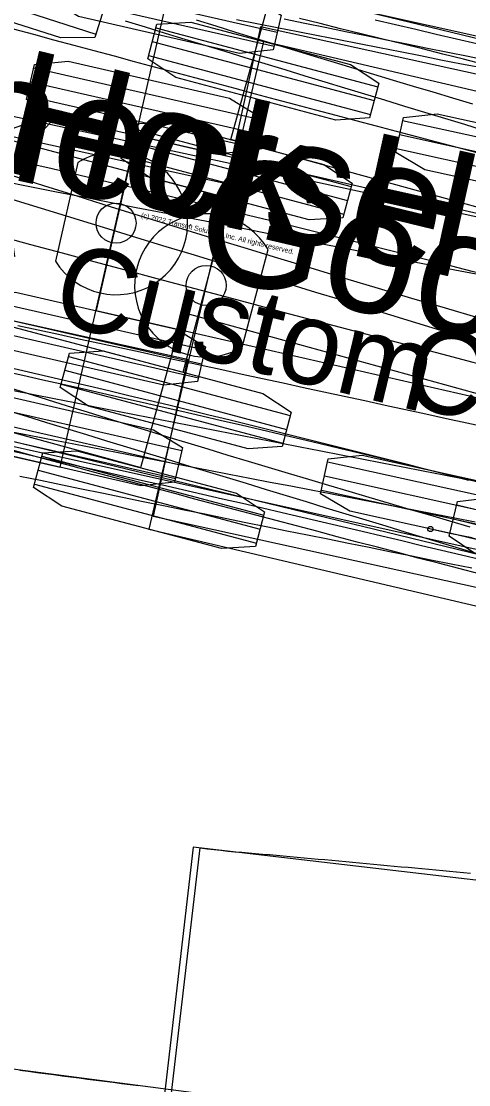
# Model space of a CAD drawing. Extents: x -14 to 1565148, y -25 to 642856.
# Drawn here: x 1564698.39 to 1564705.53, y 636298.09 to 636315.08 of the extents above; entities that cross this region are included whole.
import ezdxf

# ---------------------------------------------------------------- set-up
doc = ezdxf.new("R2010")
doc.units = 0
for name, color, linetype in [('CM_Corridor_Conceptual', 7, 'Continuous'), ('CM_Corridor_Key_Station', 7, 'Continuous'), ('MT_P_Cells', 7, 'Continuous'), ('PF_P_Grade_Line', 7, 'Continuous'), ('PV_P_Curb', 7, 'Continuous'), ('PV_P_Saw_Cut_Line', 7, 'Continuous'), ('TR_Turning_Path22', 7, 'Continuous'), ('TR_Turning_Path23', 7, 'Continuous'), ('TR_Turning_Path24', 7, 'Continuous')]:
    doc.layers.add(name, color=color, linetype=linetype)

msp = doc.modelspace()

# ---------------------------------------------------------------- linework, layer by layer
at = {"layer": 'CM_Corridor_Conceptual'}
for p, q in [((1564720.33, 636311.239), (1564685.346, 636319.73)), ((1564683.459, 636311.955), (1564718.444, 636303.465)), ((1564705.341, 636307.352), (1564708.548, 636306.574)), ((1564705.287, 636307.129), (1564708.494, 636306.351)), ((1564705.233, 636306.907), (1564708.44, 636306.128))]:
    msp.add_line(p, q, dxfattribs=at)
for points in [[(1564705.787, 636313.327), (1564705.468, 636313.424), (1564705.149, 636313.521), (1564704.83, 636313.618), (1564704.512, 636313.715), (1564704.193, 636313.813), (1564703.874, 636313.91), (1564703.555, 636314.007), (1564703.237, 636314.104), (1564702.918, 636314.201), (1564702.599, 636314.299), (1564702.28, 636314.396), (1564701.962, 636314.493), (1564701.643, 636314.59), (1564701.324, 636314.688), (1564701.005, 636314.785), (1564700.687, 636314.882), (1564700.368, 636314.979), (1564700.049, 636315.077)], [(1564705.81, 636306.525), (1564705.491, 636306.622), (1564705.172, 636306.719), (1564704.853, 636306.816), (1564704.534, 636306.913), (1564704.215, 636307.01), (1564703.896, 636307.108), (1564703.577, 636307.205), (1564703.258, 636307.302), (1564702.94, 636307.399), (1564702.621, 636307.496), (1564702.302, 636307.594), (1564701.983, 636307.691), (1564701.664, 636307.788), (1564701.345, 636307.885), (1564701.026, 636307.983), (1564700.707, 636308.08), (1564700.388, 636308.177), (1564700.07, 636308.274), (1564699.751, 636308.372), (1564699.432, 636308.469), (1564699.113, 636308.566), (1564698.794, 636308.664), (1564698.475, 636308.761), (1564698.156, 636308.858)]]:
    msp.add_lwpolyline(points, dxfattribs=at)
msp.add_lwpolyline([(1564705.219, 636306.852), (1564705.354, 636307.407), (1564705.844, 636307.466), (1564708.153, 636306.906), (1564708.561, 636306.629), (1564708.426, 636306.073), (1564707.937, 636306.015), (1564705.628, 636306.575)], close=True, dxfattribs=at)
msp.add_arc((1568701.333, 649423.241), 13708.514, 252.9903048, 253.2132017, dxfattribs=at)
at = {"layer": 'CM_Corridor_Key_Station'}
for p, q in [((1564702.209, 636314.986), (1564701.658, 636312.479)), ((1564709.534, 636313.375), (1564702.209, 636314.986)), ((1564701.658, 636312.479), (1564691.891, 636314.627)), ((1564708.058, 636312.697), (1564704.476, 636313.485)), ((1564708.008, 636312.473), (1564704.427, 636313.261)), ((1564707.959, 636312.25), (1564704.378, 636313.037)), ((1564691.276, 636311.828), (1564701.042, 636309.68)), ((1564701.042, 636309.68), (1564700.491, 636307.173)), ((1564706.858, 636307.244), (1564703.277, 636308.032)), ((1564706.809, 636307.02), (1564703.228, 636307.808)), ((1564706.76, 636306.797), (1564703.179, 636307.584)), ((1564700.491, 636307.173), (1564707.816, 636305.562))]:
    msp.add_line(p, q, dxfattribs=at)
for points in [[(1564702.587, 636315.112), (1564702.914, 636315.046), (1564703.24, 636314.979), (1564703.566, 636314.913), (1564703.893, 636314.846), (1564704.219, 636314.78), (1564704.545, 636314.714), (1564704.872, 636314.648), (1564705.198, 636314.582), (1564705.525, 636314.516), (1564705.851, 636314.45)], [(1564698.363, 636307.812), (1564698.691, 636307.744), (1564699.018, 636307.677), (1564699.346, 636307.61), (1564699.674, 636307.542), (1564700.002, 636307.475), (1564700.331, 636307.408), (1564700.659, 636307.341), (1564700.987, 636307.274), (1564701.315, 636307.207), (1564701.643, 636307.14), (1564701.971, 636307.073), (1564702.299, 636307.007), (1564702.627, 636306.94), (1564702.955, 636306.874), (1564703.284, 636306.807), (1564703.612, 636306.741), (1564703.94, 636306.674), (1564704.268, 636306.608), (1564704.597, 636306.542), (1564704.925, 636306.476), (1564705.253, 636306.41), (1564705.582, 636306.344)], [(1564704.92, 636306.967), (1564705.26, 636306.896), (1564705.588, 636306.829)]]:
    msp.add_lwpolyline(points, dxfattribs=at)
for points in [[(1564708.07, 636312.753), (1564707.947, 636312.194), (1564707.409, 636312.136), (1564704.83, 636312.703), (1564704.366, 636312.982), (1564704.489, 636313.54), (1564705.027, 636313.598), (1564707.605, 636313.031)], [(1564706.87, 636307.3), (1564706.748, 636306.741), (1564706.209, 636306.683), (1564703.631, 636307.25), (1564703.167, 636307.529), (1564703.289, 636308.087), (1564703.828, 636308.145), (1564706.406, 636307.578)]]:
    msp.add_lwpolyline(points, close=True, dxfattribs=at)
msp.add_circle((1564704.92, 636306.967), 0.0417, dxfattribs=at)
at = {"layer": 'MT_P_Cells'}
for p, q in [((1564700.537, 636314.973), (1564704.081, 636314.03)), ((1564701.708, 636312.243), (1564692.044, 636314.814)), ((1564702.253, 636314.752), (1564700.425, 636306.963)), ((1564700.478, 636314.751), (1564704.022, 636313.809)), ((1564737.301, 636306.527), (1564702.253, 636314.752)), ((1564700.419, 636314.53), (1564703.963, 636313.587)), ((1564700.113, 636313.378), (1564703.656, 636312.435)), ((1564700.054, 636313.157), (1564703.597, 636312.214)), ((1564699.995, 636312.936), (1564703.538, 636311.993)), ((1564700.97, 636309.472), (1564701.708, 636312.243)), ((1564691.307, 636312.044), (1564700.97, 636309.472)), ((1564701.912, 636309.869), (1564702.328, 636311.431)), ((1564699.14, 636309.722), (1564702.683, 636308.779)), ((1564699.081, 636309.501), (1564702.624, 636308.558)), ((1564699.022, 636309.279), (1564702.565, 636308.336)), ((1564698.716, 636308.128), (1564702.259, 636307.185)), ((1564698.657, 636307.906), (1564702.2, 636306.963)), ((1564698.598, 636307.685), (1564702.141, 636306.742)), ((1564700.425, 636306.963), (1564735.473, 636298.739)), ((1564700.425, 636306.963), (1564700.425, 636306.963))]:
    msp.add_line(p, q, dxfattribs=at)
for points in [[(1564700.405, 636314.475), (1564700.552, 636315.028), (1564701.092, 636315.062), (1564703.643, 636314.383), (1564704.095, 636314.085), (1564703.948, 636313.532), (1564703.408, 636313.498), (1564700.856, 636314.177)], [(1564699.98, 636312.881), (1564700.127, 636313.433), (1564700.668, 636313.468), (1564703.219, 636312.789), (1564703.671, 636312.49), (1564703.524, 636311.938), (1564702.983, 636311.903), (1564700.432, 636312.582)], [(1564699.007, 636309.225), (1564699.154, 636309.777), (1564699.695, 636309.812), (1564702.246, 636309.133), (1564702.698, 636308.834), (1564702.551, 636308.282), (1564702.01, 636308.247), (1564699.459, 636308.926)], [(1564698.583, 636307.63), (1564698.73, 636308.183), (1564699.271, 636308.217), (1564701.822, 636307.538), (1564702.273, 636307.24), (1564702.126, 636306.687), (1564701.586, 636306.653), (1564699.035, 636307.331)]]:
    msp.add_lwpolyline(points, close=True, dxfattribs=at)
for points in [[(1564705.67, 636312.975), (1564705.348, 636313.06), (1564705.025, 636313.145), (1564704.703, 636313.23), (1564704.381, 636313.315), (1564704.059, 636313.4), (1564703.736, 636313.485), (1564703.414, 636313.571), (1564703.092, 636313.656), (1564702.77, 636313.742), (1564702.448, 636313.827), (1564702.126, 636313.913), (1564701.804, 636313.999), (1564701.482, 636314.085), (1564701.16, 636314.171), (1564700.838, 636314.257), (1564700.516, 636314.343), (1564700.194, 636314.43), (1564699.872, 636314.516), (1564699.55, 636314.602), (1564699.228, 636314.689), (1564698.906, 636314.776), (1564698.584, 636314.863), (1564698.262, 636314.949)], [(1564705.699, 636306.249), (1564705.374, 636306.334), (1564705.05, 636306.419), (1564704.726, 636306.503), (1564704.401, 636306.589), (1564704.077, 636306.674), (1564703.753, 636306.759), (1564703.429, 636306.844), (1564703.104, 636306.93), (1564702.78, 636307.015), (1564702.456, 636307.101), (1564702.132, 636307.187), (1564701.808, 636307.272), (1564701.484, 636307.358), (1564701.16, 636307.444), (1564700.836, 636307.531), (1564700.512, 636307.617), (1564700.188, 636307.703), (1564699.864, 636307.79), (1564699.54, 636307.876), (1564699.216, 636307.963), (1564698.892, 636308.049), (1564698.568, 636308.136), (1564698.245, 636308.223)]]:
    msp.add_lwpolyline(points, dxfattribs=at)
msp.add_circle((1564701.339, 636310.857), 0.32, dxfattribs=at)
for centre, radius, start, end in [((1564989.556, 637393.107), 1120.065, 254.352393, 256.062423), ((1564701.339, 636310.857), 1.143, 30.0972, 300.0972)]:
    msp.add_arc(centre, radius, start, end, dxfattribs=at)
at = {"layer": 'PF_P_Grade_Line'}
for p, q in [((1564696.085, 636315.991), (1564699.576, 636314.87)), ((1564701.735, 636313.186), (1564702.415, 636315.661)), ((1564711.377, 636310.534), (1564701.735, 636313.186)), ((1564700.294, 636307.947), (1564700.975, 636310.422)), ((1564700.975, 636310.422), (1564710.617, 636307.77)), ((1564693.063, 636309.936), (1564700.294, 636307.947))]:
    msp.add_line(p, q, dxfattribs=at)
for points in [[(1564696.067, 636315.937), (1564696.242, 636316.482), (1564696.784, 636316.489), (1564699.297, 636315.681), (1564699.733, 636315.36), (1564699.558, 636314.816), (1564699.017, 636314.809), (1564696.503, 636315.616)], [(1564697.141, 636312.963), (1564698.281, 636311.319), (1564698.094, 636312.657), (1564699.024, 636313.638)]]:
    msp.add_lwpolyline(points, close=True, dxfattribs=at)
for points in [[(1564705.596, 636313.754), (1564705.28, 636313.848), (1564704.964, 636313.942), (1564704.649, 636314.036), (1564704.333, 636314.131), (1564704.017, 636314.226), (1564703.702, 636314.321), (1564703.387, 636314.416), (1564703.071, 636314.512), (1564702.756, 636314.608), (1564702.441, 636314.704), (1564702.126, 636314.801), (1564701.811, 636314.898), (1564701.497, 636314.995), (1564701.182, 636315.093)], [(1564697.141, 636312.963), (1564698.281, 636311.319), (1564698.094, 636312.657), (1564699.024, 636313.638), (1564697.141, 636312.963)], [(1564705.554, 636306.998), (1564705.232, 636307.091), (1564704.909, 636307.185), (1564704.587, 636307.28), (1564704.265, 636307.374), (1564703.943, 636307.469), (1564703.621, 636307.564), (1564703.299, 636307.66), (1564702.978, 636307.756), (1564702.656, 636307.852), (1564702.334, 636307.948), (1564702.013, 636308.045), (1564701.691, 636308.142), (1564701.37, 636308.24), (1564701.049, 636308.337), (1564700.728, 636308.435), (1564700.407, 636308.534), (1564700.086, 636308.632), (1564699.765, 636308.731), (1564699.444, 636308.83), (1564699.124, 636308.93), (1564698.803, 636309.03), (1564698.483, 636309.13), (1564698.163, 636309.231)]]:
    msp.add_lwpolyline(points, dxfattribs=at)
msp.add_arc((1564802.666, 636641.84), 345.393, 252.21047, 264.07246, dxfattribs=at)
at = {"layer": 'PV_P_Curb'}
for p, q in [((1564701.133, 636301.885), (1564699.765, 636290.185)), ((1564729.738, 636298.541), (1564701.133, 636301.885)), ((1564722.618, 636295.178), (1564695.843, 636298.65))]:
    msp.add_line(p, q, dxfattribs=at)
for points in [[(1564699.876, 636290.172), (1564701.243, 636301.873)], [(1564701.243, 636301.873), (1564701.354, 636301.861), (1564701.464, 636301.849), (1564701.575, 636301.837), (1564701.685, 636301.824), (1564701.796, 636301.812), (1564701.907, 636301.804), (1564702.017, 636301.795), (1564702.128, 636301.786), (1564702.239, 636301.776), (1564702.35, 636301.767), (1564702.46, 636301.757), (1564702.571, 636301.747), (1564702.682, 636301.736), (1564702.792, 636301.726), (1564702.903, 636301.716), (1564703.014, 636301.706), (1564703.125, 636301.696), (1564703.235, 636301.686), (1564703.346, 636301.676), (1564703.457, 636301.666), (1564703.567, 636301.656), (1564703.678, 636301.646), (1564703.789, 636301.635), (1564703.899, 636301.625), (1564704.01, 636301.615), (1564704.121, 636301.605), (1564704.231, 636301.595), (1564704.342, 636301.584), (1564704.453, 636301.574), (1564704.563, 636301.564), (1564704.674, 636301.554), (1564704.785, 636301.543), (1564704.895, 636301.533), (1564705.006, 636301.523), (1564705.117, 636301.512), (1564705.227, 636301.502), (1564705.338, 636301.492), (1564705.449, 636301.481), (1564705.559, 636301.471)], [(1564698.362, 636298.324), (1564698.497, 636298.306), (1564698.632, 636298.289), (1564698.767, 636298.271), (1564698.902, 636298.254), (1564699.037, 636298.236), (1564699.173, 636298.218), (1564699.308, 636298.201), (1564699.444, 636298.183), (1564699.58, 636298.166), (1564699.715, 636298.148), (1564699.851, 636298.13), (1564699.987, 636298.113), (1564700.123, 636298.095), (1564700.259, 636298.078)]]:
    msp.add_lwpolyline(points, dxfattribs=at)
at = {"layer": 'PV_P_Saw_Cut_Line'}
for p, q in [((1564663.912, 636315.968), (1564699.008, 636307.952)), ((1564699.008, 636307.952), (1564700.79, 636315.751)), ((1564702.475, 636314.896), (1564698.9, 636315.712)), ((1564702.424, 636314.672), (1564698.849, 636315.489)), ((1564702.159, 636313.511), (1564698.584, 636314.327)), ((1564702.108, 636313.287), (1564698.533, 636314.104)), ((1564702.057, 636313.064), (1564698.482, 636313.88)), ((1564700.218, 636313.249), (1564699.58, 636310.454)), ((1564709.967, 636311.022), (1564700.218, 636313.249)), ((1564699.291, 636312.819), (1564698.931, 636311.243)), ((1564701.316, 636309.822), (1564697.742, 636310.639)), ((1564701.265, 636309.599), (1564697.69, 636310.415)), ((1564699.58, 636310.454), (1564709.329, 636308.227)), ((1564701.214, 636309.376), (1564697.639, 636310.192)), ((1564700.949, 636308.214), (1564697.374, 636309.03)), ((1564700.898, 636307.99), (1564697.323, 636308.807)), ((1564700.847, 636307.767), (1564697.272, 636308.583))]:
    msp.add_line(p, q, dxfattribs=at)
for points in [[(1564702.539, 636315.175), (1564702.411, 636314.617), (1564701.872, 636314.563), (1564699.299, 636315.151), (1564698.837, 636315.434), (1564698.964, 636315.991), (1564699.503, 636316.045), (1564702.077, 636315.457)], [(1564702.171, 636313.566), (1564702.044, 636313.008), (1564701.505, 636312.955), (1564698.931, 636313.543), (1564698.469, 636313.825), (1564698.597, 636314.383), (1564699.135, 636314.436), (1564701.709, 636313.848)], [(1564701.329, 636309.878), (1564701.201, 636309.32), (1564700.663, 636309.266), (1564698.089, 636309.854), (1564697.627, 636310.137), (1564697.754, 636310.694), (1564698.293, 636310.748), (1564700.867, 636310.16)], [(1564700.961, 636308.269), (1564700.834, 636307.712), (1564700.295, 636307.658), (1564697.721, 636308.246), (1564697.259, 636308.528), (1564697.387, 636309.086), (1564697.926, 636309.139), (1564700.499, 636308.552)]]:
    msp.add_lwpolyline(points, close=True, dxfattribs=at)
for points in [[(1564704.039, 636315.098), (1564704.364, 636315.022), (1564704.688, 636314.947), (1564705.012, 636314.871), (1564705.337, 636314.795), (1564705.661, 636314.718)], [(1564698.077, 636308.249), (1564698.398, 636308.177), (1564698.719, 636308.105), (1564699.039, 636308.033), (1564699.36, 636307.961), (1564699.68, 636307.889), (1564700, 636307.816), (1564700.32, 636307.743), (1564700.64, 636307.67), (1564700.959, 636307.597), (1564701.279, 636307.524), (1564701.598, 636307.451), (1564701.917, 636307.377), (1564702.236, 636307.304), (1564702.555, 636307.23), (1564702.873, 636307.155), (1564703.192, 636307.081), (1564703.51, 636307.006), (1564703.828, 636306.931), (1564704.145, 636306.856), (1564704.463, 636306.781), (1564704.78, 636306.705), (1564705.098, 636306.629), (1564705.415, 636306.553), (1564705.731, 636306.477)]]:
    msp.add_lwpolyline(points, dxfattribs=at)
msp.add_circle((1564699.899, 636311.851), 0.32, dxfattribs=at)
msp.add_arc((1564699.899, 636311.851), 1.143, 212.1335, 122.1335, dxfattribs=at)
at = {"layer": 'TR_Turning_Path22'}
for p, q in [((1564725.898, 636310.342), (1564690.754, 636318.147)), ((1564689.02, 636310.337), (1564724.164, 636302.532))]:
    msp.add_line(p, q, dxfattribs=at)
for points in [[(1564705.774, 636314.385), (1564705.448, 636314.468), (1564705.121, 636314.551), (1564704.794, 636314.633), (1564704.467, 636314.715), (1564704.14, 636314.796), (1564703.813, 636314.877), (1564703.486, 636314.957), (1564703.159, 636315.038), (1564702.831, 636315.117)], [(1564705.533, 636307.742), (1564705.214, 636307.825), (1564704.895, 636307.907), (1564704.576, 636307.989), (1564704.257, 636308.071), (1564703.938, 636308.152), (1564703.619, 636308.232), (1564703.3, 636308.313), (1564702.981, 636308.393), (1564702.661, 636308.472), (1564702.342, 636308.552), (1564702.022, 636308.63), (1564701.702, 636308.709), (1564701.383, 636308.787), (1564701.063, 636308.864), (1564700.743, 636308.942), (1564700.423, 636309.019), (1564700.102, 636309.095), (1564699.782, 636309.171), (1564699.462, 636309.247), (1564699.141, 636309.322), (1564698.821, 636309.397), (1564698.5, 636309.472), (1564698.179, 636309.546)]]:
    msp.add_lwpolyline(points, dxfattribs=at)
msp.add_arc((1564636.885, 636043.718), 276.049, 69.66154, 81.89867, dxfattribs=at)
at = {"layer": 'TR_Turning_Path23'}
msp.add_line((1564679.133, 636317.705), (1564730.638, 636306.541), dxfattribs=at)
for points in [[(1564698.329, 636310.218), (1564698.655, 636310.148), (1564698.981, 636310.077), (1564699.307, 636310.006), (1564699.633, 636309.936), (1564699.959, 636309.865), (1564700.285, 636309.794), (1564700.611, 636309.724), (1564700.937, 636309.653), (1564701.263, 636309.582), (1564701.589, 636309.512), (1564701.915, 636309.441), (1564702.241, 636309.37), (1564702.567, 636309.3), (1564702.893, 636309.229), (1564703.219, 636309.158), (1564703.545, 636309.088), (1564703.871, 636309.017), (1564704.197, 636308.946), (1564704.523, 636308.876), (1564704.849, 636308.805), (1564705.175, 636308.734), (1564705.501, 636308.664), (1564705.827, 636308.593)], [(1564698.093, 636309.492), (1564698.41, 636309.421), (1564698.729, 636309.35), (1564699.047, 636309.279), (1564699.365, 636309.208), (1564699.683, 636309.136), (1564700, 636309.064), (1564700.317, 636308.992), (1564700.634, 636308.92), (1564700.95, 636308.848), (1564701.267, 636308.775), (1564701.582, 636308.702), (1564701.898, 636308.629), (1564702.213, 636308.555), (1564702.528, 636308.482), (1564702.843, 636308.407), (1564703.157, 636308.333), (1564703.471, 636308.258), (1564703.784, 636308.183), (1564704.098, 636308.108), (1564704.411, 636308.032), (1564704.723, 636307.956), (1564705.035, 636307.879), (1564705.347, 636307.802), (1564705.659, 636307.725)]]:
    msp.add_lwpolyline(points, dxfattribs=at)
at = {"layer": 'TR_Turning_Path24'}
for points in [[(1564701.822, 636315.102), (1564702.149, 636315.038), (1564702.475, 636314.974), (1564702.802, 636314.91), (1564703.129, 636314.846), (1564703.456, 636314.782), (1564703.782, 636314.718), (1564704.109, 636314.654), (1564704.436, 636314.59), (1564704.763, 636314.526), (1564705.089, 636314.462), (1564705.416, 636314.398), (1564705.743, 636314.335)], [(1564698.259, 636309.178), (1564698.586, 636309.113), (1564698.913, 636309.049), (1564699.241, 636308.985), (1564699.568, 636308.92), (1564699.895, 636308.856), (1564700.223, 636308.792), (1564700.55, 636308.727), (1564700.877, 636308.663), (1564701.205, 636308.599), (1564701.532, 636308.535), (1564701.86, 636308.471), (1564702.187, 636308.407), (1564702.514, 636308.343), (1564702.842, 636308.278), (1564703.169, 636308.215), (1564703.497, 636308.151), (1564703.824, 636308.087), (1564704.151, 636308.023), (1564704.479, 636307.959), (1564704.806, 636307.895), (1564705.134, 636307.831), (1564705.461, 636307.768), (1564705.789, 636307.704)], [(1564698.104, 636308.547), (1564698.432, 636308.483), (1564698.759, 636308.419), (1564699.087, 636308.355), (1564699.414, 636308.291), (1564699.741, 636308.227), (1564700.069, 636308.164), (1564700.396, 636308.1), (1564700.724, 636308.036), (1564701.051, 636307.972), (1564701.379, 636307.908), (1564701.706, 636307.845), (1564702.034, 636307.781), (1564702.361, 636307.717), (1564702.689, 636307.654), (1564703.016, 636307.59), (1564703.344, 636307.526), (1564703.671, 636307.463), (1564703.999, 636307.399), (1564704.326, 636307.336), (1564704.654, 636307.272), (1564704.981, 636307.209), (1564705.309, 636307.145), (1564705.636, 636307.082)]]:
    msp.add_lwpolyline(points, dxfattribs=at)
msp.add_arc((1565329.897, 639515.775), 3264.966, 258.751409, 259.722246, dxfattribs=at)

# ---------------------------------------------------------------- texts
at = {"layer": 'CM_Corridor_Conceptual'}
for s, height, p in [('Gooseneck Horse Trailer', 2, (1564684.116, 636316.077)), ('(c) 2022 Transoft Solutions, Inc. All rights reserved.', 0.08, (1564700.293, 636311.945)), ('Custom', 1.3333, (1564698.83, 636310.276))]:
    msp.add_text(s, height=height, rotation=346.3581, dxfattribs=at).set_placement(p)
at = {"layer": 'MT_P_Cells'}
msp.add_text('Gooseneck Horse Trailer', height=2, rotation=346.794, dxfattribs=at).set_placement((1564701.051, 636311.089))
at = {"layer": 'TR_Turning_Path22'}
for s, height, p in [('Gooseneck Horse Trailer', 2, (1564689.596, 636314.47)), ('Custom', 1.3333, (1564704.421, 636308.959))]:
    msp.add_text(s, height=height, rotation=347.4791, dxfattribs=at).set_placement(p)

doc.saveas('drawing.dxf')
